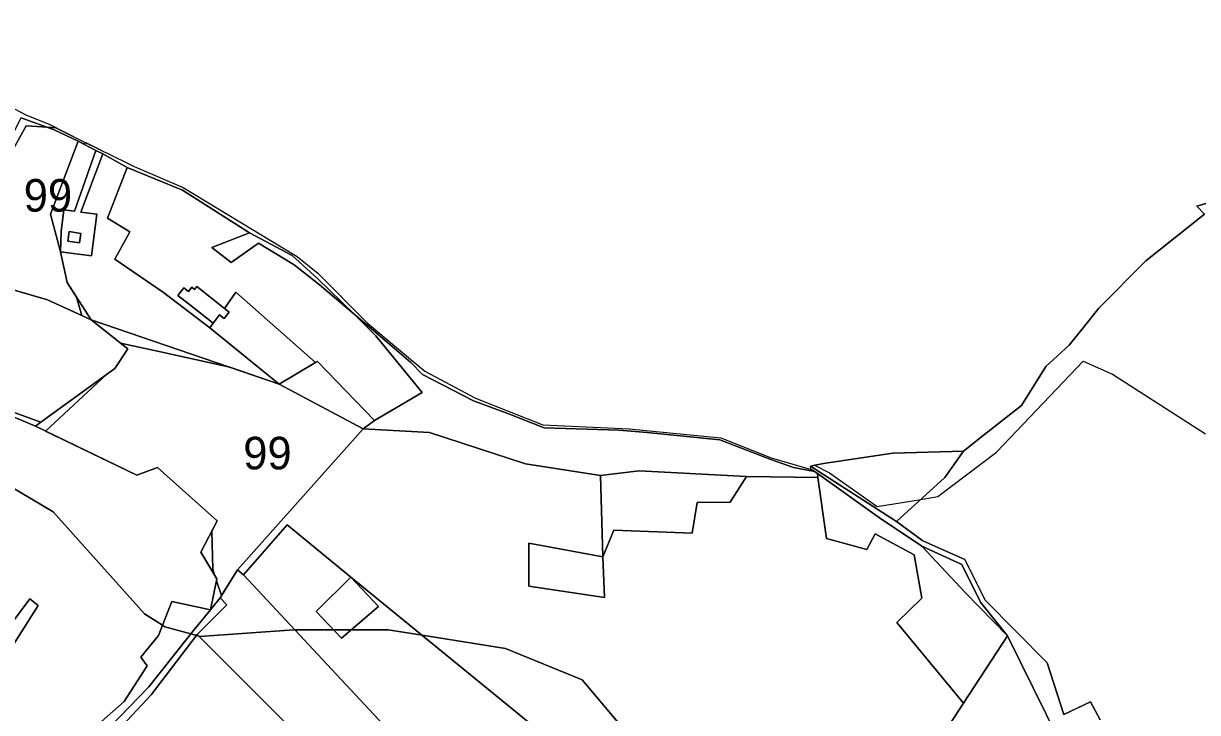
# Model space of a CAD drawing. Extents: x -477304 to -465429, y -1159113 to -1149210.
# Drawn here: x -476653 to -476111, y -1150777 to -1150459 of the extents above; entities that cross this region are included whole.
import ezdxf

# ---------------------------------------------------------------- set-up
doc = ezdxf.new("R2010")
doc.units = 0
for name, color, linetype in [('BPEJ_s', 7, 'Continuous'), ('ostatni_s', 7, 'Continuous'), ('PUPFL_s', 7, 'Continuous'), ('trav_porost_s', 7, 'Continuous')]:
    doc.layers.add(name, color=color, linetype=linetype)

msp = doc.modelspace()

# ---------------------------------------------------------------- linework, layer by layer
at = {"layer": 'BPEJ_s'}
for points in [[(-476851.58, -1150454.73), (-476819.44, -1150464.65), (-476801.68, -1150470.13), (-476790.39, -1150473.61), (-476785.49, -1150475.12), (-476755.22, -1150484.46), (-476723.44, -1150484.48), (-476705.31, -1150486.17), (-476688.24, -1150487.4), (-476678.03, -1150487.54), (-476651.73, -1150501.44), (-476640.67, -1150505.95), (-476637.84, -1150507.37)], [(-476637.84, -1150507.37), (-476642.27, -1150507.09), (-476644.2, -1150506.97), (-476651.5, -1150506.5), (-476688.51, -1150573.12), (-476641.64, -1150586.77), (-476625.92, -1150594.01), (-476628.26, -1150585.53), (-476632.63, -1150578.73), (-476635.67, -1150564.67), (-476640.28, -1150547.21), (-476627.52, -1150513.57), (-476625.15, -1150514.85), (-476623.9, -1150514.34), (-476616.79, -1150517.86), (-476613.6, -1150519.44), (-476603.3, -1150524.54), (-476601.73, -1150525.22), (-476579.09, -1150535.01), (-476546.29, -1150554.8), (-476526.51, -1150566.73), (-476517.03, -1150574.42), (-476494.24, -1150597.39), (-476482.5, -1150607.2), (-476467.58, -1150619.66), (-476444.3, -1150632.1), (-476413.18, -1150644.36), (-476373.37, -1150646.18), (-476331.18, -1150650.38), (-476307.91, -1150659.69), (-476289.46, -1150665.08), (-476289.73, -1150663.4), (-476287.82, -1150663.03), (-476287.57, -1150663.16), (-476281, -1150666.5), (-476259, -1150682), (-476238.87, -1150678.77), (-476231, -1150677.5), (-476204, -1150657), (-476164, -1150615), (-476150.5, -1150621), (-476107.5, -1150648.5)], [(-476037.3, -1150521.41), (-476111.52, -1150543.57), (-476107.95, -1150547.2), (-476135.12, -1150568.82), (-476156.76, -1150590.66), (-476163.4, -1150598.92), (-476170.36, -1150607.63), (-476181.22, -1150617.52), (-476192.35, -1150635.43), (-476210.07, -1150649.35), (-476219.17, -1150656.5), (-476251.83, -1150657.52), (-476283.76, -1150662.23), (-476285.3, -1150662.53), (-476287.79, -1150663.02), (-476289.73, -1150663.4), (-476287.82, -1150663.03), (-476287.57, -1150663.16), (-476281, -1150666.5), (-476259, -1150682), (-476238.87, -1150678.77), (-476231, -1150677.5), (-476204, -1150657), (-476164, -1150615), (-476150.5, -1150621), (-476107.5, -1150648.5)], [(-476395, -1150762), (-476430.5, -1150747.5), (-476468.83, -1150741.47), (-476484.5, -1150739), (-476501.62, -1150739), (-476509.61, -1150739), (-476527.47, -1150739), (-476528, -1150739), (-476571.5, -1150742), (-476571.86, -1150741.9), (-476573.03, -1150741.57), (-476575.63, -1150740.84), (-476587.5, -1150737.5), (-476588.59, -1150736.81), (-476597, -1150731.5), (-476639, -1150684.5), (-476668.74, -1150666.93)], [(-476668.74, -1150666.93), (-476639, -1150684.5), (-476597, -1150731.5), (-476588.59, -1150736.81), (-476587.5, -1150737.5), (-476575.63, -1150740.84), (-476573.03, -1150741.57), (-476571.86, -1150741.9), (-476571.5, -1150742), (-476528, -1150739), (-476527.47, -1150739), (-476509.61, -1150739), (-476501.62, -1150739), (-476484.5, -1150739), (-476468.83, -1150741.47), (-476430.5, -1150747.5), (-476395, -1150762), (-476374.5, -1150786.5)], [(-476230, -1151185), (-476233.5, -1151162.5), (-476231.6, -1151149.1), (-476219.5, -1151063.5), (-476219.5, -1151036.5), (-476224, -1151014), (-476228.67, -1151005.51), (-476235, -1150994), (-476251, -1150977), (-476256.5, -1150971.5), (-476261.1, -1150966.61), (-476328.5, -1150895), (-476329.74, -1150892.92), (-476334.63, -1150884.68), (-476347.5, -1150863), (-476348.01, -1150861.37), (-476354.43, -1150840.98), (-476360.45, -1150821.88), (-476364.5, -1150809), (-476371.2, -1150793.93), (-476374.5, -1150786.5), (-476395, -1150762)]]:
    msp.add_lwpolyline(points, dxfattribs=at)
for points in [[(-476626.44, -1150513.08), (-476616.79, -1150517.86), (-476623.9, -1150514.34), (-476625.15, -1150514.85), (-476627.52, -1150513.57), (-476640.28, -1150547.21), (-476635.67, -1150564.67), (-476632.63, -1150578.73), (-476628.26, -1150585.53), (-476625.92, -1150594.01), (-476641.64, -1150586.77), (-476688.51, -1150573.12), (-476651.5, -1150506.5), (-476644.2, -1150506.97), (-476642.27, -1150507.09), (-476637.84, -1150507.37)], [(-476496.07, -1150646.31), (-476554.11, -1150711.22), (-476561.45, -1150723.14), (-476563.72, -1150716.33), (-476563.54, -1150715.45), (-476564.6, -1150713.69), (-476565.5, -1150711), (-476565.95, -1150693.45), (-476563.48, -1150688.65), (-476590.97, -1150664.14), (-476600.41, -1150667.69), (-476642.59, -1150647.33), (-476614.43, -1150621.12), (-476610.67, -1150618.39), (-476604.59, -1150609.38), (-476607.96, -1150606.72), (-476591, -1150610.48), (-476557.65, -1150617.86), (-476534.77, -1150625.67)], [(-476496.07, -1150646.31), (-476534.77, -1150625.67), (-476557.65, -1150617.86), (-476591, -1150610.48), (-476607.96, -1150606.72), (-476604.59, -1150609.38), (-476610.67, -1150618.39), (-476614.43, -1150621.12), (-476642.59, -1150647.33), (-476600.41, -1150667.69), (-476590.97, -1150664.14), (-476563.48, -1150688.65), (-476565.95, -1150693.45), (-476565.5, -1150711), (-476564.6, -1150713.69), (-476563.54, -1150715.45), (-476563.72, -1150716.33), (-476561.45, -1150723.14), (-476554.11, -1150711.22)]]:
    msp.add_lwpolyline(points, close=True, dxfattribs=at)
at = {"layer": 'ostatni_s'}
msp.add_lwpolyline([(-476678.03, -1150487.54), (-476651.73, -1150501.44), (-476640.67, -1150505.95), (-476626.44, -1150513.08), (-476616.79, -1150517.86), (-476613.6, -1150519.44), (-476603.3, -1150524.54), (-476601.73, -1150525.22), (-476579.09, -1150535.01), (-476546.29, -1150554.8), (-476526.51, -1150566.73), (-476517.03, -1150574.42), (-476494.24, -1150597.39), (-476482.5, -1150607.2), (-476467.58, -1150619.66), (-476444.3, -1150632.1), (-476413.18, -1150644.36), (-476373.37, -1150646.18), (-476331.18, -1150650.38), (-476307.91, -1150659.69), (-476289.46, -1150665.08), (-476287.88, -1150665.9), (-476297.58, -1150664.15), (-476308.07, -1150660.46), (-476331.49, -1150651.25), (-476365.14, -1150647.97), (-476378.07, -1150646.84), (-476412.6, -1150645.75), (-476428.52, -1150639.56), (-476445.25, -1150633.29), (-476468.67, -1150621.23), (-476474.07, -1150615.61), (-476489.18, -1150602.81), (-476500.39, -1150593.29), (-476517.16, -1150576.86), (-476528.83, -1150566.36), (-476548.44, -1150555.9), (-476579.47, -1150536.16), (-476604.89, -1150525.7), (-476616.12, -1150519.47), (-476619.41, -1150517.96), (-476627.52, -1150513.57), (-476638.62, -1150508.41), (-476653.83, -1150502.9)], dxfattribs=at)
for points in [[(-476626.97, -1150560.5), (-476632.31, -1150559.67), (-476631.63, -1150555.32), (-476626.29, -1150556.15)], [(-476544.32, -1150560.55), (-476556.99, -1150569.56), (-476565.84, -1150562.55), (-476548.44, -1150555.9), (-476528.83, -1150566.36), (-476517.16, -1150576.86), (-476500.39, -1150593.29), (-476516.32, -1150579.69), (-476527.86, -1150570.59)], [(-476575.13, -1150580.96), (-476573.91, -1150581.97), (-476572.85, -1150580.55), (-476560.12, -1150590.68), (-476557.87, -1150592.47), (-476560.13, -1150595.42), (-476562.39, -1150593.67), (-476565.33, -1150597.5), (-476576.26, -1150588.89), (-476581.56, -1150584.72), (-476578.74, -1150581.26), (-476576.7, -1150582.93)], [(-476341.95, -1150680.22), (-476344.28, -1150694.31), (-476380.43, -1150692.92), (-476385.58, -1150705.35), (-476386.61, -1150667.75), (-476368.8, -1150665.69), (-476319.32, -1150668.25), (-476326.8, -1150680.02)], [(-476506.03, -1150742.78), (-476517.72, -1150730.44), (-476501.72, -1150714.62), (-476488.98, -1150728.17)]]:
    msp.add_lwpolyline(points, close=True, dxfattribs=at)
at = {"layer": 'PUPFL_s'}
for points in [[(-476640.28, -1150547.21), (-476635.67, -1150564.67), (-476632.63, -1150578.73), (-476621.5, -1150596.05), (-476641.64, -1150586.77), (-476689.35, -1150572.88), (-476653.83, -1150502.9), (-476638.62, -1150508.41), (-476627.52, -1150513.57)], [(-476590.97, -1150664.14), (-476600.41, -1150667.69), (-476647.24, -1150645.08), (-476644.76, -1150643.16), (-476610.67, -1150618.39), (-476604.59, -1150609.38), (-476621.5, -1150596.05), (-476534.77, -1150625.67), (-476496.07, -1150646.31), (-476554.11, -1150711.22), (-476562.1, -1150724.19), (-476566.47, -1150729.65), (-476563.54, -1150715.45), (-476570.95, -1150703.17), (-476563.48, -1150688.65)], [(-476702.22, -1150617.79), (-476682.61, -1150629.53), (-476644.76, -1150643.16), (-476647.24, -1150645.08), (-476657.03, -1150640.86), (-476668.79, -1150667.04), (-476673.92, -1150683.49), (-476683.32, -1150681.06), (-476722.57, -1150667.07), (-476729.51, -1150694.31), (-476724.74, -1150708.59), (-476723.57, -1150746.81), (-476739.62, -1150746.92), (-476732.88, -1150712.99), (-476745.58, -1150709.41), (-476749.54, -1150700.22), (-476739.56, -1150688.22), (-476737.73, -1150679.98), (-476731.35, -1150635.31), (-476713.28, -1150623.08), (-476702.68, -1150613.2)], [(-476283.76, -1150662.23), (-476251.83, -1150657.52), (-476219.17, -1150656.5), (-476227.84, -1150668.76), (-476250.15, -1150688.99), (-476289.73, -1150663.4), (-476287.79, -1150663.02), (-476285.3, -1150662.53)], [(-476238.35, -1150700.34), (-476218.34, -1150721.71), (-476198.9, -1150741.72), (-476219.12, -1150772.7), (-476249.87, -1150735.64), (-476238.44, -1150724.3), (-476241.86, -1150704.39), (-476259.97, -1150694.68), (-476263.72, -1150701.89), (-476282.43, -1150696.77), (-476286.32, -1150668.68), (-476286.58, -1150666.82), (-476257.91, -1150687.26)], [(-476218.34, -1150721.71), (-476238.35, -1150700.34), (-476219.89, -1150708.83), (-476211.35, -1150726.19), (-476198.9, -1150741.72)], [(-476199.86, -1150795.58), (-476219.76, -1150805.85), (-476241.71, -1150809.04), (-476245.66, -1150823.44), (-476256.62, -1150834.5), (-476251.98, -1150823.07), (-476219.12, -1150772.7), (-476198.9, -1150741.72), (-476175.03, -1150790)]]:
    msp.add_lwpolyline(points, close=True, dxfattribs=at)
for points in [[(-476156.19, -1150780.52), (-476160.57, -1150772.14), (-476172.83, -1150777.96), (-476180.54, -1150754.15), (-476209.12, -1150725.33), (-476218.52, -1150706.51), (-476237.9, -1150697.94), (-476250.15, -1150688.99), (-476227.84, -1150668.76), (-476219.17, -1150656.5), (-476210.07, -1150649.35), (-476192.35, -1150635.43), (-476181.22, -1150617.52), (-476170.36, -1150607.63), (-476163.4, -1150598.92), (-476156.76, -1150590.66), (-476135.12, -1150568.82), (-476107.95, -1150547.2), (-476111.52, -1150543.57), (-476037.3, -1150521.41)], [(-476175.03, -1150790), (-476198.9, -1150741.72), (-476211.35, -1150726.19), (-476219.89, -1150708.83), (-476238.35, -1150700.34), (-476257.91, -1150687.26), (-476286.58, -1150666.82), (-476287.88, -1150665.9), (-476289.46, -1150665.08), (-476289.73, -1150663.4), (-476250.15, -1150688.99), (-476237.9, -1150697.94), (-476218.52, -1150706.51), (-476209.12, -1150725.33), (-476180.54, -1150754.15), (-476172.83, -1150777.96), (-476160.57, -1150772.14), (-476156.19, -1150780.52)]]:
    msp.add_lwpolyline(points, dxfattribs=at)
at = {"layer": 'trav_porost_s'}
for points in [[(-476635.46, -1150555.22), (-476635.67, -1150564.67), (-476640.28, -1150547.21), (-476627.52, -1150513.57), (-476619.41, -1150517.96), (-476629.22, -1150545.94), (-476634.18, -1150545.3)], [(-476634.18, -1150545.3), (-476629.22, -1150545.94), (-476619.41, -1150517.96), (-476616.12, -1150519.47), (-476626.25, -1150546.32), (-476618.91, -1150547.27), (-476621.39, -1150566.51), (-476635.67, -1150564.67), (-476635.46, -1150555.22)], [(-476603.72, -1150555.47), (-476610.57, -1150568.05), (-476588.21, -1150583.38), (-476566.86, -1150599.63), (-476534.77, -1150625.67), (-476621.5, -1150596.05), (-476632.63, -1150578.73), (-476635.67, -1150564.67), (-476621.39, -1150566.51), (-476618.91, -1150547.27), (-476626.25, -1150546.32), (-476616.12, -1150519.47), (-476604.89, -1150525.7), (-476614.08, -1150549.17)], [(-476575.13, -1150580.96), (-476576.7, -1150582.93), (-476578.74, -1150581.26), (-476581.56, -1150584.72), (-476576.26, -1150588.89), (-476565.33, -1150597.5), (-476566.86, -1150599.63), (-476588.21, -1150583.38), (-476610.57, -1150568.05), (-476603.72, -1150555.47), (-476614.08, -1150549.17), (-476604.89, -1150525.7), (-476579.47, -1150536.16), (-476548.44, -1150555.9), (-476565.84, -1150562.55), (-476556.99, -1150569.56), (-476544.32, -1150560.55), (-476527.86, -1150570.59), (-476516.32, -1150579.69), (-476500.39, -1150593.29), (-476490.17, -1150603.42), (-476468.87, -1150629.42), (-476490.9, -1150642.48), (-476517.15, -1150615.16), (-476518.07, -1150615.71), (-476554.77, -1150583.18), (-476560.12, -1150590.68), (-476572.85, -1150580.55), (-476573.91, -1150581.97)], [(-476632.31, -1150559.67), (-476626.97, -1150560.5), (-476626.29, -1150556.15), (-476631.63, -1150555.32)], [(-476682.61, -1150629.53), (-476702.22, -1150617.79), (-476702.68, -1150613.2), (-476697.16, -1150590.23), (-476689.35, -1150572.88), (-476641.64, -1150586.77), (-476621.5, -1150596.05), (-476604.59, -1150609.38), (-476610.67, -1150618.39), (-476644.76, -1150643.16)], [(-476557.87, -1150592.47), (-476560.12, -1150590.68), (-476554.77, -1150583.18), (-476518.07, -1150615.71), (-476534.77, -1150625.67), (-476566.86, -1150599.63), (-476565.33, -1150597.5), (-476562.39, -1150593.67), (-476560.13, -1150595.42)], [(-476378.07, -1150646.84), (-476365.14, -1150647.97), (-476331.49, -1150651.25), (-476308.07, -1150660.46), (-476297.58, -1150664.15), (-476287.88, -1150665.9), (-476286.58, -1150666.82), (-476286.32, -1150668.68), (-476319.32, -1150668.25), (-476368.8, -1150665.69), (-476386.61, -1150667.75), (-476421.17, -1150662.33), (-476465.43, -1150647.97), (-476496.07, -1150646.31), (-476490.9, -1150642.48), (-476468.87, -1150629.42), (-476490.17, -1150603.42), (-476500.39, -1150593.29), (-476489.18, -1150602.81), (-476474.07, -1150615.61), (-476468.67, -1150621.23), (-476445.25, -1150633.29), (-476428.52, -1150639.56), (-476412.6, -1150645.75)], [(-476490.9, -1150642.48), (-476496.07, -1150646.31), (-476534.77, -1150625.67), (-476518.07, -1150615.71), (-476517.15, -1150615.16)], [(-476501.72, -1150714.62), (-476419.83, -1150781.46), (-476453.14, -1150809.25), (-476471.13, -1150797.15), (-476486.79, -1150782.65), (-476551.22, -1150713.52), (-476531.08, -1150690.59), (-476501.72, -1150714.62), (-476517.72, -1150730.44), (-476506.03, -1150742.78), (-476488.98, -1150728.17)], [(-476384.69, -1150724), (-476419.71, -1150718.78), (-476419.74, -1150699), (-476385.58, -1150705.35)], [(-476465.3, -1150849.19), (-476468.06, -1150846.38), (-476513.18, -1150800.54), (-476572.67, -1150741.09), (-476558.91, -1150727.49), (-476562.1, -1150724.19), (-476554.11, -1150711.22), (-476551.22, -1150713.52), (-476486.79, -1150782.65), (-476471.13, -1150797.15), (-476453.14, -1150809.25), (-476448.42, -1150812.73), (-476445.68, -1150815.06), (-476443.3, -1150816.69), (-476454.66, -1150836.4), (-476457.35, -1150841.59)], [(-476606.29, -1150771.97), (-476595.74, -1150755.49), (-476598.7, -1150751.62), (-476590.44, -1150741.62), (-476584.4, -1150725.91), (-476566.47, -1150729.65), (-476574.32, -1150739.19), (-476594.95, -1150765.17), (-476639.7, -1150811.53), (-476670.1, -1150790.5), (-476707.09, -1150767.05), (-476686.92, -1150774.35), (-476649.87, -1150724.62), (-476645.92, -1150727.75), (-476676.6, -1150775.9), (-476640.23, -1150801.91)], [(-476594.95, -1150765.17), (-476574.32, -1150739.19), (-476566.47, -1150729.65), (-476562.1, -1150724.19), (-476558.91, -1150727.49), (-476572.67, -1150741.09), (-476593.89, -1150768.97), (-476633.24, -1150811.04), (-476614.53, -1150832.51), (-476597.78, -1150860.86), (-476603.32, -1150865.32), (-476619.39, -1150836.29), (-476622.38, -1150831.6), (-476639.7, -1150811.53)], [(-476593.89, -1150768.97), (-476572.67, -1150741.09), (-476513.18, -1150800.54), (-476586.23, -1150852.63), (-476597.78, -1150860.86), (-476614.53, -1150832.51), (-476633.24, -1150811.04)]]:
    msp.add_lwpolyline(points, close=True, dxfattribs=at)
for points in [[(-476657.03, -1150640.86), (-476647.24, -1150645.08), (-476600.41, -1150667.69), (-476590.97, -1150664.14), (-476563.48, -1150688.65), (-476570.95, -1150703.17), (-476563.54, -1150715.45), (-476566.47, -1150729.65), (-476584.4, -1150725.91), (-476590.44, -1150741.62), (-476598.7, -1150751.62), (-476595.74, -1150755.49), (-476606.29, -1150771.97), (-476640.23, -1150801.91), (-476676.6, -1150775.9), (-476645.92, -1150727.75), (-476649.87, -1150724.62), (-476686.92, -1150774.35)], [(-476419.83, -1150781.46), (-476501.72, -1150714.62), (-476531.08, -1150690.59), (-476551.22, -1150713.52), (-476554.11, -1150711.22), (-476496.07, -1150646.31), (-476465.43, -1150647.97), (-476421.17, -1150662.33), (-476386.61, -1150667.75), (-476385.58, -1150705.35), (-476419.74, -1150699), (-476419.71, -1150718.78), (-476384.69, -1150724), (-476385.58, -1150705.35), (-476380.43, -1150692.92), (-476344.28, -1150694.31), (-476341.95, -1150680.22), (-476326.8, -1150680.02), (-476319.32, -1150668.25), (-476286.32, -1150668.68), (-476282.43, -1150696.77), (-476263.72, -1150701.89), (-476259.97, -1150694.68), (-476241.86, -1150704.39), (-476238.44, -1150724.3), (-476249.87, -1150735.64), (-476219.12, -1150772.7), (-476251.98, -1150823.07)]]:
    msp.add_lwpolyline(points, dxfattribs=at)

# ---------------------------------------------------------------- texts
at = {"layer": 'BPEJ_s'}
for p in [(-476652.65, -1150546.07), (-476551.4, -1150664.93)]:
    msp.add_text('99', height=15, dxfattribs=at).set_placement(p)

doc.saveas('drawing.dxf')
